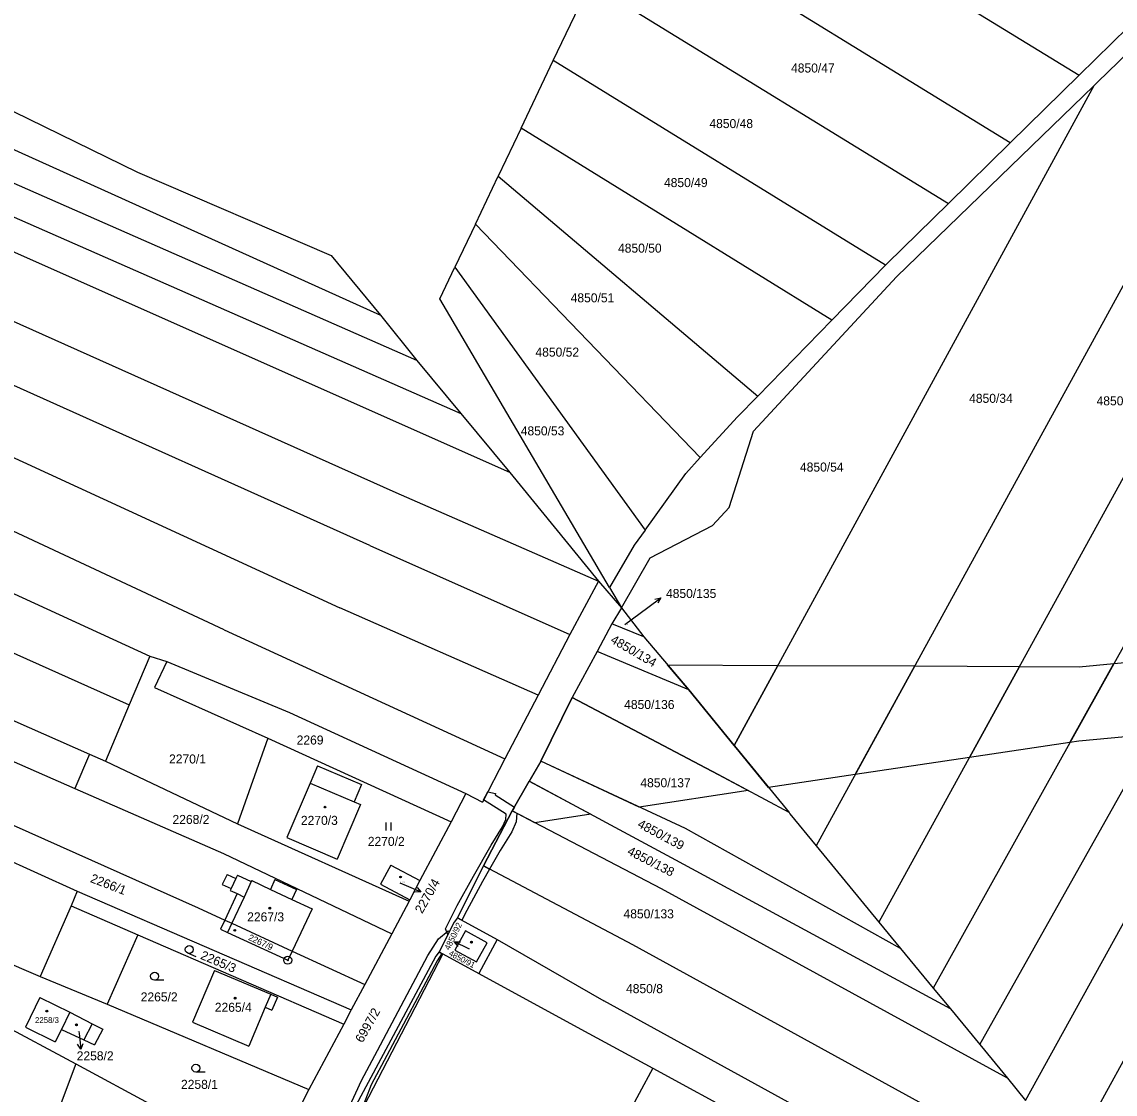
# Model space of a CAD drawing. Extents: x -593183 to -588034, y -1130415 to -1124994.
# Drawn here: x -590436.7 to -590230.8, y -1128121.2 to -1127919.1 of the extents above; entities that cross this region are included whole.
import ezdxf

# ---------------------------------------------------------------- set-up
doc = ezdxf.new("R2010")
doc.units = 0
for name, color, linetype in [('Vrstva 1', 7, 'Continuous'), ('Vrstva 16', 7, 'Continuous'), ('Vrstva 18', 7, 'Continuous'), ('Vrstva 19', 7, 'Continuous'), ('Vrstva 24', 7, 'Continuous'), ('Vrstva 25', 7, 'Continuous'), ('Vrstva 27', 7, 'Continuous'), ('Vrstva 4', 7, 'Continuous')]:
    doc.layers.add(name, color=color, linetype=linetype)

msp = doc.modelspace()

# ---------------------------------------------------------------- linework, layer by layer
at = {"layer": 'Vrstva 1'}
for p, q in [((-590247.64, -1128122.36), (-590063.85, -1127788.98)), ((-590052.36, -1127793.11), (-590239.11, -1128132.82)), ((-590256.27, -1128111.83), (-590083.36, -1127803.85)), ((-590117.66, -1127836.27), (-590265.03, -1128101.17)), ((-590154.93, -1127869.68), (-590275.25, -1128088.73)), ((-590315.26, -1127881.54), (-590237.5, -1127929.15)), ((-590189, -1127895.27), (-590287.06, -1128074.36)), ((-590250.5, -1127941.9), (-590322.84, -1127897.48)), ((-590336.61, -1127926.42), (-590329.67, -1127911.84)), ((-590329.67, -1127911.84), (-590262.17, -1127953.35)), ((-590484.06, -1127913.78), (-590414.93, -1127947.44)), ((-590237.5, -1127929.15), (-590228.32, -1127920.14)), ((-590234.07, -1127930.45), (-590226.17, -1127922.79)), ((-590342.67, -1127939.15), (-590336.61, -1127926.42)), ((-590274.02, -1127964.98), (-590336.61, -1127926.42)), ((-590237.5, -1127929.15), (-590250.5, -1127941.9)), ((-590234.79, -1127931.15), (-590302.54, -1128055.47)), ((-590271.92, -1127967.16), (-590234.79, -1127931.15)), ((-590234.07, -1127930.45), (-590234.79, -1127931.15)), ((-590457.65, -1127934.44), (-590369.17, -1127974.4)), ((-590362.29, -1127982.9), (-590460.28, -1127939.84)), ((-590342.67, -1127939.15), (-590346.97, -1127948.18)), ((-590284.12, -1127975.32), (-590342.67, -1127939.15)), ((-590262.17, -1127953.35), (-590250.5, -1127941.9)), ((-590462.82, -1127945.06), (-590354, -1127992.9)), ((-590414.93, -1127947.44), (-590378.42, -1127963.16)), ((-590351.26, -1127957.21), (-590346.97, -1127948.18)), ((-590346.97, -1127948.18), (-590298.09, -1127989.63)), ((-590344.82, -1128004.05), (-590465.24, -1127950.53)), ((-590262.17, -1127953.35), (-590273.71, -1127964.66)), ((-590351.26, -1127957.21), (-590355.13, -1127965.34)), ((-590308.91, -1128001.2), (-590351.26, -1127957.21)), ((-590470.03, -1127961.33), (-590366.29, -1128007.8)), ((-590378.42, -1127963.16), (-590369.17, -1127974.4)), ((-590284.12, -1127975.32), (-590274.02, -1127964.98)), ((-590273.71, -1127964.66), (-590274.02, -1127964.98)), ((-590357.98, -1127971.33), (-590355.13, -1127965.34)), ((-590355.13, -1127965.34), (-590319.3, -1128014.86)), ((-590298.87, -1127996.24), (-590271.92, -1127967.16)), ((-590326.01, -1128025.71), (-590357.98, -1127971.33)), ((-590371.19, -1128017.8), (-590473.68, -1127971.71)), ((-590369.17, -1127974.4), (-590362.29, -1127982.9)), ((-590298.09, -1127989.63), (-590284.12, -1127975.32)), ((-590478.98, -1127982.49), (-590376.79, -1128029.52)), ((-590362.29, -1127982.9), (-590354, -1127992.9)), ((-590298.09, -1127989.63), (-590301.91, -1127993.55)), ((-590398.61, -1128033.68), (-590487.77, -1127991.98)), ((-590354, -1127992.9), (-590344.82, -1128004.05)), ((-590301.91, -1127993.55), (-590308.91, -1128001.2)), ((-590535.37, -1127994.71), (-590416.48, -1128047.81)), ((-590303.44, -1128010.6), (-590298.87, -1127996.24)), ((-590311.66, -1128004.21), (-590308.91, -1128001.2)), ((-590488.59, -1128003.74), (-590412.6, -1128038.63)), ((-590344.82, -1128004.05), (-590328.08, -1128024.51)), ((-590319.3, -1128014.86), (-590311.66, -1128004.21)), ((-590539.99, -1128005.96), (-590423.97, -1128057.08)), ((-590366.29, -1128007.8), (-590328.08, -1128024.51)), ((-590306.6, -1128014), (-590303.44, -1128010.6)), ((-590318.38, -1128020.08), (-590306.6, -1128014)), ((-590319.3, -1128014.86), (-590321.36, -1128017.74)), ((-590371.19, -1128017.8), (-590333.49, -1128034.57)), ((-590321.36, -1128017.74), (-590326.01, -1128025.71)), ((-590323.78, -1128029.5), (-590318.38, -1128020.08)), ((-590328.08, -1128024.51), (-590333.49, -1128034.57)), ((-590328.08, -1128024.51), (-590323.78, -1128029.5)), ((-590326.01, -1128025.71), (-590323.78, -1128029.5)), ((-590339.47, -1128046), (-590376.79, -1128029.52)), ((-590323.78, -1128029.5), (-590325.6, -1128032.57)), ((-590323.78, -1128029.5), (-590319.52, -1128034.99)), ((-590500.04, -1128031.46), (-590426.73, -1128063.54)), ((-590325.6, -1128032.57), (-590328.35, -1128037.74)), ((-590319.52, -1128034.99), (-590325.6, -1128032.57)), ((-590398.61, -1128033.68), (-590345.75, -1128057.95)), ((-590333.49, -1128034.57), (-590339.47, -1128046)), ((-590319.52, -1128034.99), (-590311.06, -1128044.99)), ((-590412.6, -1128038.63), (-590416.48, -1128047.81)), ((-590412.6, -1128038.63), (-590409.43, -1128039.66)), ((-590328.35, -1128037.74), (-590333.05, -1128046.44)), ((-590311.06, -1128044.99), (-590328.35, -1128037.74)), ((-590409.43, -1128039.66), (-590411.75, -1128044.56)), ((-590409.43, -1128039.66), (-590386.3, -1128049.25)), ((-590411.75, -1128044.56), (-590390.41, -1128054.08)), ((-590311.06, -1128044.99), (-590302.54, -1128055.47)), ((-590339.47, -1128046), (-590345.75, -1128057.95)), ((-590333.05, -1128046.44), (-590338.98, -1128058.42)), ((-590305.52, -1128060.94), (-590333.05, -1128046.44)), ((-590416.48, -1128047.81), (-590420.96, -1128058.41)), ((-590386.3, -1128049.25), (-590353.07, -1128064.53)), ((-590390.41, -1128054.08), (-590396.1, -1128070.24)), ((-590390.41, -1128054.08), (-590355.87, -1128069.84)), ((-590302.54, -1128055.47), (-590302.16, -1128055.93)), ((-590423.97, -1128057.08), (-590426.73, -1128063.54)), ((-590423.97, -1128057.08), (-590420.96, -1128058.41)), ((-590302.16, -1128055.93), (-590292.17, -1128068.11)), ((-590420.96, -1128058.41), (-590396.1, -1128070.24)), ((-590381.03, -1128059.29), (-590382.41, -1128062.55)), ((-590381.03, -1128059.29), (-590372.73, -1128062.82)), ((-590345.75, -1128057.95), (-590349.97, -1128066.15)), ((-590338.98, -1128058.42), (-590341.15, -1128062.18)), ((-590311.71, -1128071.13), (-590338.98, -1128058.42)), ((-590292.17, -1128068.11), (-590305.52, -1128060.94)), ((-590426.73, -1128063.54), (-590398.72, -1128075.8)), ((-590382.41, -1128062.55), (-590386.78, -1128072.83)), ((-590372.73, -1128062.82), (-590374.13, -1128066.07)), ((-590341.15, -1128062.18), (-590344.33, -1128067.8)), ((-590313.52, -1128077.08), (-590341.15, -1128062.18)), ((-590374.13, -1128066.07), (-590372.94, -1128066.59)), ((-590353.07, -1128064.53), (-590355.87, -1128069.84)), ((-590353.07, -1128064.53), (-590349.97, -1128066.15)), ((-590445.26, -1128067.4), (-590403.51, -1128086.05)), ((-590372.94, -1128066.59), (-590377.35, -1128076.85)), ((-590344.33, -1128067.8), (-590349.74, -1128078.14)), ((-590316.19, -1128082.48), (-590344.33, -1128067.8)), ((-590292.17, -1128068.11), (-590292.03, -1128068.31)), ((-590396.1, -1128070.24), (-590363.77, -1128084.8)), ((-590355.87, -1128069.84), (-590361.73, -1128080.93)), ((-590292.03, -1128068.31), (-590287.06, -1128074.36)), ((-590271.17, -1128093.72), (-590311.71, -1128071.13)), ((-590447.87, -1128073.18), (-590426.28, -1128082.94)), ((-590386.78, -1128072.83), (-590377.35, -1128076.85)), ((-590287.06, -1128074.36), (-590275.25, -1128088.73)), ((-590398.72, -1128075.8), (-590367.04, -1128090.97)), ((-590367.24, -1128077.99), (-590361.73, -1128080.93)), ((-590349.74, -1128078.14), (-590354.62, -1128087.94)), ((-590321.64, -1128093.03), (-590349.74, -1128078.14)), ((-590261.78, -1128105.1), (-590313.52, -1128077.08)), ((-590398.07, -1128079.75), (-590398.96, -1128081.63)), ((-590398.07, -1128079.75), (-590396.41, -1128080.52)), ((-590396.11, -1128079.88), (-590396.41, -1128080.52)), ((-590396.11, -1128079.88), (-590393.49, -1128081.11)), ((-590398.96, -1128081.63), (-590397.3, -1128082.41)), ((-590397.3, -1128082.41), (-590397.47, -1128082.78)), ((-590393.4, -1128080.92), (-590393.49, -1128081.11)), ((-590393.4, -1128080.92), (-590389.91, -1128082.57)), ((-590389.04, -1128080.72), (-590389.91, -1128082.57)), ((-590389.04, -1128080.72), (-590385.01, -1128082.62)), ((-590385.01, -1128082.62), (-590385.88, -1128084.46)), ((-590361.73, -1128080.93), (-590363.62, -1128084.52)), ((-590251.06, -1128118.17), (-590316.19, -1128082.48)), ((-590426.28, -1128082.94), (-590427.46, -1128085.7)), ((-590426.28, -1128082.94), (-590374.69, -1128105.26)), ((-590396.18, -1128083.38), (-590398.51, -1128088.35)), ((-590397.47, -1128082.78), (-590396.18, -1128083.38)), ((-590385.88, -1128084.46), (-590382.01, -1128086.27)), ((-590363.62, -1128084.52), (-590363.77, -1128084.8)), ((-590427.46, -1128085.7), (-590414.9, -1128091.11)), ((-590403.51, -1128086.05), (-590398.51, -1128088.35)), ((-590382.01, -1128086.27), (-590385.82, -1128094.2)), ((-590363.77, -1128084.8), (-590367.04, -1128090.97)), ((-590398.51, -1128088.35), (-590399.31, -1128090.05)), ((-590398.51, -1128088.35), (-590397.18, -1128088.97)), ((-590355.28, -1128088.75), (-590358.1, -1128094.35)), ((-590354.62, -1128087.94), (-590355.28, -1128088.75)), ((-590354.62, -1128087.94), (-590347.16, -1128092)), ((-590275.25, -1128088.73), (-590271.17, -1128093.72)), ((-590456.47, -1128089.04), (-590433.29, -1128099.01)), ((-590399.31, -1128090.05), (-590397.98, -1128090.68)), ((-590397.98, -1128090.68), (-590386.62, -1128095.92)), ((-590397.18, -1128088.97), (-590385.82, -1128094.2)), ((-590353.12, -1128090.41), (-590355.14, -1128094.03)), ((-590349.06, -1128092.67), (-590353.12, -1128090.41)), ((-590414.9, -1128091.11), (-590420.63, -1128104.21)), ((-590414.9, -1128091.11), (-590376.06, -1128107.94)), ((-590367.04, -1128090.97), (-590372.13, -1128100.51)), ((-590351.05, -1128096.25), (-590349.06, -1128092.67)), ((-590347.16, -1128092), (-590350.63, -1128098.41)), ((-590347.16, -1128092), (-590327.08, -1128103.57)), ((-590385.82, -1128094.2), (-590386.62, -1128095.92)), ((-590385.82, -1128094.2), (-590372.13, -1128100.51)), ((-590357.4, -1128094.73), (-590372.32, -1128123.41)), ((-590358.1, -1128094.35), (-590358.76, -1128095.16)), ((-590358.1, -1128094.35), (-590357.4, -1128094.73)), ((-590357.4, -1128094.73), (-590350.63, -1128098.41)), ((-590355.14, -1128094.03), (-590351.05, -1128096.25)), ((-590259.8, -1128126.97), (-590321.64, -1128093.03)), ((-590271.17, -1128093.72), (-590265.03, -1128101.17)), ((-590358.76, -1128095.16), (-590374.3, -1128124.24)), ((-590460.74, -1128097.09), (-590426.56, -1128115.47)), ((-590433.29, -1128099.01), (-590420.63, -1128104.21)), ((-590400.44, -1128097.84), (-590404.58, -1128107.62)), ((-590400.44, -1128097.84), (-590389.82, -1128102.33)), ((-590350.63, -1128098.41), (-590336.27, -1128106.25)), ((-590372.13, -1128100.51), (-590374.69, -1128105.26)), ((-590265.03, -1128101.17), (-590261.78, -1128105.1)), ((-590433.32, -1128102.97), (-590436.02, -1128108.53)), ((-590433.32, -1128102.97), (-590427.67, -1128105.72)), ((-590389.82, -1128102.33), (-590388.57, -1128102.86)), ((-590388.57, -1128102.86), (-590389.61, -1128105.32)), ((-590420.63, -1128104.21), (-590382.67, -1128120.29)), ((-590390.86, -1128104.79), (-590393.97, -1128112.12)), ((-590390.86, -1128104.79), (-590389.61, -1128105.32)), ((-590374.69, -1128105.26), (-590376.06, -1128107.94)), ((-590265.59, -1128137.33), (-590327.08, -1128103.57)), ((-590261.78, -1128105.1), (-590256.27, -1128111.83)), ((-590427.67, -1128105.72), (-590429.28, -1128108.97)), ((-590427.67, -1128105.72), (-590423.45, -1128107.88)), ((-590336.27, -1128106.25), (-590329.93, -1128109.71)), ((-590436.02, -1128108.53), (-590430.45, -1128111.32)), ((-590429.28, -1128108.97), (-590430.45, -1128111.32)), ((-590429.28, -1128108.97), (-590425.02, -1128110.95)), ((-590423.45, -1128107.88), (-590421.47, -1128108.89)), ((-590421.47, -1128108.89), (-590423.03, -1128111.88)), ((-590404.58, -1128107.62), (-590393.97, -1128112.12)), ((-590376.06, -1128107.94), (-590382.67, -1128120.29)), ((-590425.02, -1128110.95), (-590423.03, -1128111.88)), ((-590329.93, -1128109.71), (-590317.87, -1128116.25)), ((-590256.27, -1128111.83), (-590251.06, -1128118.17)), ((-590426.56, -1128115.47), (-590432.29, -1128130.71)), ((-590426.56, -1128115.47), (-590411.95, -1128123.33)), ((-590317.87, -1128116.25), (-590336.07, -1128149.86)), ((-590317.87, -1128116.25), (-590299.48, -1128126.24)), ((-590251.06, -1128118.17), (-590247.64, -1128122.36)), ((-590382.67, -1128120.29), (-590390.28, -1128134.99))]:
    msp.add_line(p, q, dxfattribs=at)
msp.add_lwpolyline([(-590367.24, -1128077.99), (-590369.15, -1128081.61), (-590363.62, -1128084.52)], dxfattribs=at)
at = {"layer": 'Vrstva 16'}
for p, q in [((-590323.12, -1128032.68), (-590318.78, -1128029.46)), ((-590365.49, -1128081.31), (-590364.3, -1128081.84)), ((-590352.36, -1128093.82), (-590352.49, -1128093.76)), ((-590425.98, -1128109.33), (-590425.94, -1128109.72))]:
    msp.add_line(p, q, dxfattribs=at)
at = {"layer": 'Vrstva 24'}
for radius in [0.75, 0.0903]:
    msp.add_circle((-590386.63, -1128095.92), radius, dxfattribs=at)
at = {"layer": 'Vrstva 25'}
for p, q in [((-590318.78, -1128029.46), (-590316.37, -1128027.67)), ((-590368.15, -1128069.95), (-590368.15, -1128071.45)), ((-590367.12, -1128071.45), (-590367.12, -1128069.95)), ((-590364.3, -1128081.84), (-590361.56, -1128083.05)), ((-590352.49, -1128093.76), (-590355.2, -1128092.48)), ((-590403.86, -1128095.28), (-590405.47, -1128094.59)), ((-590409.96, -1128099.68), (-590411.71, -1128099.68)), ((-590425.94, -1128109.72), (-590425.64, -1128112.7)), ((-590402.19, -1128117.01), (-590403.94, -1128117.01))]:
    msp.add_line(p, q, dxfattribs=at)
for points in [[(-590317.47, -1128027.87), (-590316.37, -1128027.67), (-590316.88, -1128028.67)], [(-590362.27, -1128082.19), (-590361.56, -1128083.05), (-590362.67, -1128083.11)], [(-590354.51, -1128093.36), (-590355.2, -1128092.48), (-590354.09, -1128092.46)], [(-590425.24, -1128111.66), (-590425.64, -1128112.7), (-590426.23, -1128111.76)]]:
    msp.add_lwpolyline(points, dxfattribs=at)
for centre, radius in [((-590379.61, -1128067.06), 0.175), ((-590379.61, -1128067.06), 0.15), ((-590365.36, -1128080.24), 0.175), ((-590365.36, -1128080.24), 0.15), ((-590390.03, -1128086.12), 0.175), ((-590390.03, -1128086.12), 0.15), ((-590396.62, -1128090.29), 0.175), ((-590396.62, -1128090.29), 0.15), ((-590352.03, -1128092.51), 0.175), ((-590352.03, -1128092.51), 0.15), ((-590405.18, -1128093.9), 0.75), ((-590411.71, -1128098.93), 0.75), ((-590396.56, -1128103.06), 0.175), ((-590396.56, -1128103.06), 0.15), ((-590432.01, -1128105.5), 0.175), ((-590432.01, -1128105.5), 0.15), ((-590426.45, -1128108.1), 0.175), ((-590426.45, -1128108.1), 0.15), ((-590403.94, -1128116.26), 0.75)]:
    msp.add_circle(centre, radius, dxfattribs=at)
at = {"layer": 'Vrstva 27'}
for p, q in [((-590231, -1128040), (-590215.11, -1128038.51)), ((-590311.06, -1128044.99), (-590315.06, -1128040.27)), ((-590315.06, -1128040.27), (-590294.31, -1128040.36)), ((-590302.54, -1128055.47), (-590294.31, -1128040.36)), ((-590294.31, -1128040.36), (-590302.54, -1128055.47)), ((-590294.31, -1128040.36), (-590268.51, -1128040.48)), ((-590279.71, -1128060.94), (-590268.51, -1128040.48)), ((-590268.51, -1128040.48), (-590279.71, -1128060.94)), ((-590268.51, -1128040.48), (-590248.8, -1128040.57)), ((-590248.8, -1128040.57), (-590258.21, -1128057.71)), ((-590258.21, -1128057.71), (-590248.8, -1128040.57)), ((-590248.8, -1128040.57), (-590237.56, -1128040.62)), ((-590239.27, -1128054.87), (-590231, -1128040)), ((-590231, -1128040), (-590239.27, -1128054.87)), ((-590237.56, -1128040.62), (-590231, -1128040)), ((-590302.54, -1128055.47), (-590311.06, -1128044.99)), ((-590338.98, -1128058.42), (-590333.05, -1128046.44)), ((-590333.05, -1128046.44), (-590305.52, -1128060.94)), ((-590223.43, -1128053.33), (-590237.62, -1128054.62)), ((-590302.16, -1128055.93), (-590302.54, -1128055.47)), ((-590239.27, -1128054.87), (-590258.21, -1128057.71)), ((-590237.62, -1128054.62), (-590239.27, -1128054.87)), ((-590296.04, -1128063.4), (-590302.16, -1128055.93)), ((-590258.21, -1128057.71), (-590279.71, -1128060.94)), ((-590320.44, -1128067.06), (-590338.98, -1128058.42)), ((-590305.52, -1128060.94), (-590299.88, -1128063.97)), ((-590279.71, -1128060.94), (-590296.04, -1128063.4)), ((-590344.33, -1128067.8), (-590341.15, -1128062.18)), ((-590341.15, -1128062.18), (-590329.56, -1128068.43)), ((-590299.88, -1128063.97), (-590320.44, -1128067.06)), ((-590349.74, -1128065.7), (-590348.95, -1128064.17)), ((-590345.51, -1128068.43), (-590349.74, -1128065.7)), ((-590348.95, -1128064.17), (-590347.48, -1128064.52)), ((-590347.48, -1128064.52), (-590347.53, -1128064.75)), ((-590347.53, -1128064.75), (-590343.92, -1128067.08)), ((-590349.74, -1128078.14), (-590344.33, -1128067.8)), ((-590344.33, -1128067.8), (-590349.74, -1128078.14)), ((-590343.92, -1128067.08), (-590344.33, -1128067.8)), ((-590344.33, -1128067.8), (-590343.5, -1128068.23)), ((-590340.09, -1128070.01), (-590344.33, -1128067.8)), ((-590343.5, -1128068.23), (-590343.57, -1128069.87)), ((-590346.2, -1128070.8), (-590345.55, -1128069.39)), ((-590345.55, -1128069.39), (-590345.51, -1128068.43)), ((-590343.57, -1128069.87), (-590344.44, -1128071.74)), ((-590329.56, -1128068.43), (-590340.09, -1128070.01)), ((-590348.32, -1128074.24), (-590346.2, -1128070.8)), ((-590344.44, -1128071.74), (-590346.6, -1128075.26)), ((-590351.66, -1128080.11), (-590348.32, -1128074.24)), ((-590346.6, -1128075.26), (-590348.59, -1128078.75)), ((-590354.62, -1128087.94), (-590349.74, -1128078.14)), ((-590349.74, -1128078.14), (-590354.62, -1128087.94)), ((-590349.74, -1128078.14), (-590348.59, -1128078.75)), ((-590348.59, -1128078.75), (-590349.74, -1128078.14)), ((-590354.7, -1128085.62), (-590351.66, -1128080.11)), ((-590348.59, -1128078.75), (-590349.92, -1128081.09)), ((-590349.92, -1128081.09), (-590352.92, -1128086.56)), ((-590356.9, -1128090.01), (-590354.7, -1128085.62)), ((-590352.92, -1128086.56), (-590353.83, -1128088.37)), ((-590355.28, -1128088.75), (-590356.44, -1128091.05)), ((-590354.62, -1128087.94), (-590355.28, -1128088.75)), ((-590353.83, -1128088.37), (-590354.62, -1128087.94)), ((-590358.23, -1128091.92), (-590356.42, -1128090.4)), ((-590356.17, -1128090.51), (-590358.1, -1128094.35)), ((-590356.44, -1128091.05), (-590356.9, -1128090.01)), ((-590356.42, -1128090.4), (-590356.17, -1128090.51)), ((-590360.22, -1128095.05), (-590358.23, -1128091.92)), ((-590357.59, -1128094.63), (-590358.5, -1128096.05)), ((-590358.1, -1128094.35), (-590357.59, -1128094.63)), ((-590369.73, -1128112.95), (-590360.22, -1128095.05)), ((-590358.5, -1128096.05), (-590367.97, -1128113.89)), ((-590372.71, -1128118.57), (-590369.73, -1128112.95)), ((-590367.97, -1128113.89), (-590370.89, -1128119.41)), ((-590375.25, -1128124.02), (-590372.71, -1128118.57)), ((-590370.89, -1128119.41), (-590373.07, -1128124.9))]:
    msp.add_line(p, q, dxfattribs=at)
at = {"layer": 'Vrstva 4'}
for p, q in [((-590382.41, -1128062.55), (-590374.13, -1128066.07)), ((-590396.41, -1128080.52), (-590397.3, -1128082.41)), ((-590393.49, -1128081.11), (-590394.85, -1128084.01)), ((-590389.91, -1128082.57), (-590385.88, -1128084.46)), ((-590394.85, -1128084.01), (-590397.18, -1128088.97)), ((-590396.18, -1128083.38), (-590394.85, -1128084.01)), ((-590427.46, -1128085.7), (-590433.29, -1128099.01)), ((-590397.18, -1128088.97), (-590397.98, -1128090.68)), ((-590389.82, -1128102.33), (-590390.86, -1128104.79)), ((-590423.45, -1128107.88), (-590425.02, -1128110.95))]:
    msp.add_line(p, q, dxfattribs=at)

# ---------------------------------------------------------------- texts
at = {"layer": 'Vrstva 16'}
for s, p in [('4850/135', (-590315.37, -1128027.67)), ('2258/2', (-590426.39, -1128114.79))]:
    msp.add_text(s, height=1.7, dxfattribs=at).set_placement(p)
for s, height, rotation, p in [('2270/4', 1.7, 60.4483, (-590361.31, -1128087.26)), ('4850/92', 1.14, 63.856, (-590356.17, -1128094.13))]:
    msp.add_text(s, height=height, rotation=rotation, dxfattribs=at).set_placement(p)
at = {"layer": 'Vrstva 18'}
for s, height, p in [('4850/47', 1.7, (-590291.81, -1127928.66)), ('4850/48', 1.7, (-590307.19, -1127939.13)), ('4850/49', 1.7, (-590315.75, -1127950.25)), ('4850/50', 1.7, (-590324.41, -1127962.6)), ('4850/51', 1.7, (-590333.33, -1127971.96)), ('4850/52', 1.7, (-590339.96, -1127982.19)), ('4850/34', 1.7, (-590258.26, -1127990.9)), ('4850/33', 1.7, (-590234.25, -1127991.37)), ('4850/53', 1.7, (-590342.73, -1127997.03)), ('4850/54', 1.7, (-590290.13, -1128003.85)), ('4850/135', 0.1, (-590323.12, -1128032.68)), ('4850/136', 1.7, (-590323.25, -1128048.59)), ('2269', 1.7, (-590384.95, -1128055.28)), ('2270/1', 1.7, (-590408.99, -1128058.85)), ('4850/137', 1.7, (-590320.2, -1128063.33)), ('2268/2', 1.7, (-590408.34, -1128070.25)), ('2270/2', 1.7, (-590371.55, -1128074.38)), ('4850/133', 1.7, (-590323.37, -1128088.03)), ('4850/8', 1.7, (-590322.9, -1128102.13)), ('2265/2', 1.7, (-590414.33, -1128103.68)), ('2258/1', 1.7, (-590406.74, -1128120.16))]:
    msp.add_text(s, height=height, dxfattribs=at).set_placement(p)
for s, height, rotation, p in [('4850/134', 1.7, 329.7314, (-590325.97, -1128035.99)), ('4850/139', 1.7, 331.9519, (-590320.89, -1128070.77)), ('4850/138', 1.7, 332.9219, (-590322.81, -1128075.9)), ('2266/1', 1.7, 339.0071, (-590423.96, -1128081.16)), ('2265/3', 1.7, 336.8937, (-590403.21, -1128095.61)), ('4850/91', 1.1, 332.1356, (-590356.4, -1128094.96)), ('6997/2', 1.7, 60.6682, (-590372.55, -1128111.61))]:
    msp.add_text(s, height=height, rotation=rotation, dxfattribs=at).set_placement(p)
at = {"layer": 'Vrstva 19'}
for s, height, p in [('2270/3', 1.7, (-590384.15, -1128070.42)), ('2270/4', 0.2, (-590365.49, -1128081.31)), ('2267/3', 1.7, (-590394.27, -1128088.6)), ('4850/92', 0.1, (-590352.62, -1128093.82)), ('2265/4', 1.7, (-590400.37, -1128105.64)), ('2258/3', 1.1, (-590434.24, -1128107.75)), ('2258/2', 0.1, (-590426.21, -1128109.33))]:
    msp.add_text(s, height=height, dxfattribs=at).set_placement(p)
msp.add_text('2267/9', height=1.19, rotation=334.812, dxfattribs=at).set_placement((-590394.17, -1128092.04))

doc.saveas('drawing.dxf')
